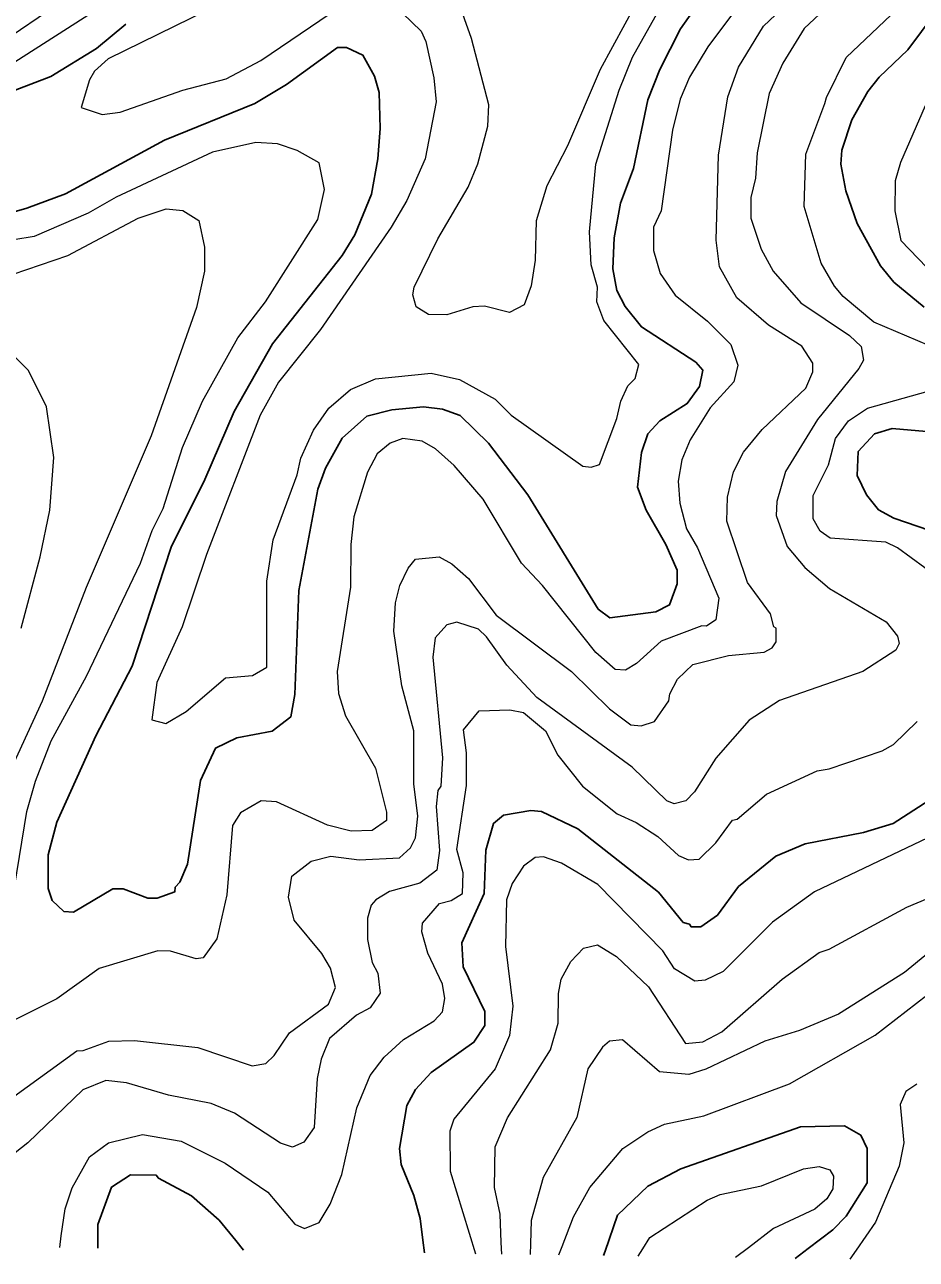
# Model space of a CAD drawing. Extents: x 673.3 to 698.5, y 6984.3 to 7012.3.
# Drawn here: x 685.48 to 686.39, y 6984.431 to 6985.691 of the extents above; entities that cross this region are included whole.
import ezdxf

# ---------------------------------------------------------------- set-up
doc = ezdxf.new("R2010")
doc.units = 0
doc.header["$LTSCALE"] = 0.032
doc.layers.add('1', color=7, linetype='Continuous', lineweight=25)
doc.layers.add('2', color=7, linetype='Continuous', lineweight=13)

msp = doc.modelspace()

# ---------------------------------------------------------------- linework, layer by layer
at = {"layer": '1'}
for points in [[(686.1736, 6985.7217), (686.1492, 6985.6866), (686.128, 6985.6452), (686.1157, 6985.6142), (686.1011, 6985.5441), (686.0878, 6985.5089), (686.0814, 6985.4735), (686.0799, 6985.4418), (686.0841, 6985.4195), (686.0925, 6985.4032), (686.1093, 6985.3825), (686.1646, 6985.3464), (686.1717, 6985.3383), (686.1686, 6985.3218), (686.156, 6985.3043), (686.1281, 6985.2866), (686.1157, 6985.2733), (686.1092, 6985.2542), (686.1051, 6985.2189), (686.1139, 6985.1956), (686.1342, 6985.1605), (686.1456, 6985.1344), (686.1457, 6985.1203), (686.1379, 6985.0988), (686.1238, 6985.0917), (686.0771, 6985.0855), (686.0651, 6985.0945), (685.9935, 6985.2112), (685.9533, 6985.264), (685.9242, 6985.2922), (685.9063, 6985.2987), (685.8871, 6985.3011), (685.8545, 6985.298)], [(686.3977, 6985.4028), (686.3667, 6985.428), (686.353, 6985.4447), (686.3293, 6985.488), (686.3177, 6985.5213), (686.3128, 6985.5484), (686.3135, 6985.5627), (686.3238, 6985.5937), (686.3403, 6985.6226), (686.3516, 6985.6373), (686.381, 6985.6653), (686.4239, 6985.7232)], [(685.4705, 6985.6239), (685.5069, 6985.6381), (685.5535, 6985.6667), (685.5833, 6985.6914)], [(685.8545, 6985.298), (685.8292, 6985.2915), (685.804, 6985.2691), (685.787, 6985.2385), (685.779, 6985.2168), (685.7597, 6985.1135), (685.7557, 6985.0073), (685.7516, 6984.9846), (685.7326, 6984.97), (685.6965, 6984.9633), (685.6747, 6984.9528), (685.6596, 6984.9197), (685.6463, 6984.8344), (685.6384, 6984.8159), (685.6336, 6984.8107), (685.6332, 6984.806), (685.6154, 6984.7997), (685.6059, 6984.7996), (685.5806, 6984.8092), (685.5702, 6984.8092), (685.53, 6984.7852), (685.5199, 6984.786), (685.5081, 6984.7971), (685.5041, 6984.8094), (685.5041, 6984.8438), (685.5128, 6984.877), (685.5528, 6984.9653), (685.5898, 6985.0364), (685.6294, 6985.1578), (685.664, 6985.2269), (685.6938, 6985.2963), (685.7329, 6985.3651), (685.8039, 6985.4553), (685.8169, 6985.4765), (685.8339, 6985.5181), (685.8405, 6985.5539), (685.8428, 6985.5849), (685.8417, 6985.6218), (685.8371, 6985.6383), (685.8251, 6985.6599), (685.8084, 6985.6676), (685.7991, 6985.6676), (685.7472, 6985.6299), (685.7148, 6985.6103), (685.6226, 6985.573), (685.5216, 6985.5184), (685.4824, 6985.5035), (685.4324, 6985.4893)], [(686.4152, 6985.1706), (686.3668, 6985.1874), (686.3512, 6985.1959), (686.3387, 6985.211), (686.3292, 6985.2308), (686.3304, 6985.2555), (686.3469, 6985.2734), (686.3649, 6985.279), (686.4428, 6985.2719)], [(685.888, 6984.4376), (685.8863, 6984.4507), (685.8835, 6984.4729), (685.8771, 6984.4962), (685.864, 6984.5278), (685.8624, 6984.5442), (685.8699, 6984.588), (685.8788, 6984.6042), (685.8947, 6984.6217), (685.9383, 6984.6525), (685.9495, 6984.6696), (685.9494, 6984.684), (685.9275, 6984.7297), (685.926, 6984.7539), (685.9487, 6984.8044), (685.9504, 6984.8486), (685.9585, 6984.8759), (685.9685, 6984.8843), (685.9963, 6984.889), (686.0073, 6984.8882), (686.0442, 6984.8704), (686.1265, 6984.8057), (686.1519, 6984.7746), (686.1581, 6984.7732), (686.16, 6984.7703), (686.1699, 6984.7703), (686.1867, 6984.7821), (686.2083, 6984.8115), (686.2465, 6984.8425), (686.2764, 6984.8549), (686.3359, 6984.8666), (686.3661, 6984.8757), (686.4129, 6984.9062)], [(686.0705, 6984.4349), (686.0721, 6984.4394), (686.0847, 6984.4761), (686.1159, 6984.5057), (686.1495, 6984.5233), (686.2715, 6984.5663), (686.3164, 6984.5674), (686.333, 6984.5576), (686.3396, 6984.5442), (686.3396, 6984.5091), (686.3182, 6984.4752), (686.3044, 6984.4613), (686.2794, 6984.4421), (686.2661, 6984.4319)], [(685.5546, 6984.4426), (685.5547, 6984.4548), (685.5548, 6984.4666), (685.5686, 6984.5048), (685.5882, 6984.5174), (685.6144, 6984.5169), (685.6165, 6984.5138), (685.6504, 6984.4959), (685.6786, 6984.471), (685.6955, 6984.4502), (685.7035, 6984.4404)]]:
    msp.add_lwpolyline(points, dxfattribs=at)
at = {"layer": '2'}
for points in [[(685.6961, 6986.0029), (685.6784, 6985.9751), (685.6735, 6985.948), (685.6773, 6985.943), (685.7125, 6985.9248), (685.7181, 6985.8999), (685.7112, 6985.8755), (685.6947, 6985.8511), (685.6889, 6985.8498), (685.6648, 6985.8326), (685.6292, 6985.8181), (685.5941, 6985.7958), (685.5614, 6985.7672), (685.5035, 6985.7044), (685.4665, 6985.6791)], [(685.4701, 6985.6531), (685.6944, 6985.797), (685.7317, 6985.8358), (685.7587, 6985.8585), (685.7983, 6985.8802), (685.8409, 6985.8958), (685.8626, 6985.8998)], [(686.1174, 6985.7379), (686.067, 6985.6453), (686.0337, 6985.5672), (686.0127, 6985.5264), (686.0018, 6985.4908), (686.0007, 6985.4507), (685.9966, 6985.4243), (685.9897, 6985.405), (685.9747, 6985.3973), (685.9491, 6985.4037), (685.9373, 6985.4029), (685.9106, 6985.3948), (685.8921, 6985.3953), (685.8795, 6985.403), (685.8762, 6985.4151), (685.8774, 6985.4229), (685.9014, 6985.4722), (685.9326, 6985.525), (685.9422, 6985.549), (685.9526, 6985.5872), (685.9536, 6985.609), (685.9358, 6985.6768), (685.9216, 6985.7172)], [(685.7172, 6985.731), (685.5652, 6985.6559), (685.5514, 6985.6433), (685.5461, 6985.6345), (685.5377, 6985.6065), (685.5592, 6985.5993), (685.5776, 6985.6017), (685.6415, 6985.6241), (685.6858, 6985.6355), (685.7209, 6985.6542), (685.7918, 6985.7023)], [(685.8627, 6985.1188), (685.8712, 6985.1364), (685.8788, 6985.1456), (685.903, 6985.148), (685.9159, 6985.1409), (685.9328, 6985.1257), (685.9611, 6985.0883), (686.038, 6985.0309), (686.0767, 6984.9927), (686.0985, 6984.9765), (686.1088, 6984.9754), (686.1224, 6984.9798), (686.1373, 6985.001), (686.1382, 6985.0082), (686.146, 6985.023), (686.1618, 6985.0379), (686.1982, 6985.0471), (686.2346, 6985.0505), (686.2425, 6985.0552), (686.2467, 6985.0612), (686.2467, 6985.0752), (686.2442, 6985.0766), (686.2408, 6985.0896), (686.2176, 6985.1218), (686.1963, 6985.1842), (686.1971, 6985.2086), (686.2033, 6985.2347), (686.2134, 6985.2546), (686.2324, 6985.2779), (686.2769, 6985.3199), (686.2841, 6985.3367), (686.2842, 6985.3456), (686.273, 6985.3628), (686.2389, 6985.3843), (686.2065, 6985.4123), (686.1888, 6985.4438), (686.1856, 6985.4709), (686.188, 6985.5576), (686.1974, 6985.6172), (686.2082, 6985.6475), (686.2337, 6985.6895), (686.2646, 6985.719)], [(686.2124, 6985.7154), (686.1771, 6985.6682), (686.1584, 6985.6373), (686.1489, 6985.6149), (686.1409, 6985.5832), (686.1294, 6985.5009), (686.1215, 6985.4842), (686.1214, 6985.4606), (686.1285, 6985.437), (686.1438, 6985.4148), (686.1765, 6985.3885), (686.2005, 6985.3645), (686.2076, 6985.3435), (686.2034, 6985.3265), (686.1793, 6985.2998), (686.1589, 6985.2672), (686.1505, 6985.2468), (686.1466, 6985.2252), (686.1483, 6985.2028), (686.1553, 6985.1766), (686.1663, 6985.1572), (686.1881, 6985.1057), (686.1851, 6985.0835), (686.1757, 6985.0772), (686.171, 6985.0774), (686.1295, 6985.0617), (686.1042, 6985.039), (686.093, 6985.0321), (686.0826, 6985.033), (686.0627, 6985.0504), (686.0083, 6985.1185)], [(686.425, 6985.3541), (686.3463, 6985.3875), (686.3151, 6985.4136), (686.3063, 6985.4239), (686.2925, 6985.4475), (686.2752, 6985.5054), (686.2769, 6985.5588), (686.2962, 6985.6103), (686.2981, 6985.6166), (686.3181, 6985.6573), (686.3833, 6985.7195)], [(685.8654, 6985.7027), (685.8847, 6985.6844), (685.8893, 6985.6738), (685.8974, 6985.6365), (685.8998, 6985.6122), (685.8885, 6985.5539), (685.8698, 6985.5116), (685.854, 6985.4841), (685.7819, 6985.38), (685.7392, 6985.3262), (685.7204, 6985.2924), (685.6655, 6985.1503), (685.6408, 6985.0765), (685.6148, 6985.0195), (685.6099, 6984.9814), (685.6242, 6984.9779), (685.6447, 6984.9899), (685.6849, 6985.0243), (685.7125, 6985.0268), (685.7272, 6985.0353), (685.7272, 6985.123), (685.7335, 6985.1654), (685.7582, 6985.2314), (685.7617, 6985.2484), (685.7746, 6985.277), (685.7903, 6985.2996), (685.8125, 6985.3185), (685.838, 6985.3296), (685.8949, 6985.3353), (685.9236, 6985.329), (685.9599, 6985.3086), (685.9764, 6985.2925), (686.0495, 6985.2403), (686.0578, 6985.2393), (686.0664, 6985.2422), (686.0842, 6985.2891), (686.0882, 6985.3066), (686.0953, 6985.3223), (686.1027, 6985.3299), (686.1067, 6985.3441), (686.0709, 6985.3891), (686.0637, 6985.408), (686.0643, 6985.4231), (686.0579, 6985.446), (686.0562, 6985.4794), (686.0626, 6985.5485), (686.0864, 6985.6242), (686.1, 6985.6576), (686.1264, 6985.7042)], [(686.3015, 6985.7116), (686.2752, 6985.6871), (686.2534, 6985.6516), (686.2395, 6985.6207), (686.2272, 6985.56), (686.2256, 6985.5344), (686.2207, 6985.5145), (686.2207, 6985.4936), (686.2315, 6985.4618), (686.2436, 6985.4394), (686.2719, 6985.4071), (686.3215, 6985.3738)], [(686.3986, 6985.6082), (686.3734, 6985.5503), (686.3679, 6985.5315), (686.3676, 6985.5009), (686.374, 6985.4705), (686.4091, 6985.4338)], [(685.4698, 6984.8109), (685.4822, 6984.8879), (685.4911, 6984.919), (685.507, 6984.9601), (685.5433, 6985.0262), (685.5983, 6985.1413), (685.6101, 6985.1747), (685.6213, 6985.1972), (685.6411, 6985.2594), (685.6614, 6985.3067), (685.6977, 6985.3713), (685.7257, 6985.4081), (685.7793, 6985.492), (685.7858, 6985.5227), (685.7804, 6985.5498), (685.7581, 6985.5625), (685.738, 6985.5692), (685.7159, 6985.5707), (685.6717, 6985.5609), (685.5734, 6985.515), (685.545, 6985.4984), (685.4897, 6985.4748), (685.4692, 6985.4712)], [(685.4685, 6985.4364), (685.5242, 6985.4553), (685.5958, 6985.4936), (685.6245, 6985.5031), (685.6416, 6985.5014), (685.6577, 6985.491), (685.6636, 6985.464), (685.6636, 6985.4394), (685.6555, 6985.4022), (685.6091, 6985.2715), (685.5429, 6985.1165), (685.4979, 6985.0007), (685.4577, 6984.9132)], [(686.3215, 6985.3738), (686.3335, 6985.3624), (686.3356, 6985.3485), (686.3311, 6985.3399), (686.2889, 6985.2879), (686.2562, 6985.2349), (686.2474, 6985.2044), (686.2468, 6985.1902), (686.2578, 6985.1584), (686.2759, 6985.1369), (686.301, 6985.1155), (686.3589, 6985.0814), (686.3705, 6985.0671), (686.3721, 6985.0595), (686.3688, 6985.0528), (686.335, 6985.0309), (686.25, 6985.0014), (686.2191, 6984.9811), (686.1852, 6984.9423), (686.1632, 6984.9081), (686.1544, 6984.8988), (686.1425, 6984.8957), (686.135, 6984.8989), (686.0999, 6984.9332), (686.0027, 6985.0043), (685.9721, 6985.0375), (685.9513, 6985.0664), (685.943, 6985.074), (685.9211, 6985.0812), (685.9108, 6985.0784), (685.899, 6985.0654), (685.8966, 6985.0456), (685.9064, 6984.9429), (685.9047, 6984.9139), (685.9015, 6984.9094), (685.8999, 6984.8933), (685.9031, 6984.8484), (685.9006, 6984.8281), (685.8832, 6984.8149), (685.8521, 6984.8065), (685.8382, 6984.798), (685.8336, 6984.7923), (685.8297, 6984.7793), (685.8297, 6984.7574), (685.8347, 6984.7341), (685.8403, 6984.7232), (685.8428, 6984.7027), (685.8324, 6984.6876), (685.8185, 6984.6803), (685.791, 6984.6565), (685.7826, 6984.6352), (685.7785, 6984.6157), (685.7753, 6984.5655), (685.7648, 6984.5505), (685.7533, 6984.5455), (685.7412, 6984.5495), (685.6941, 6984.5803), (685.6703, 6984.5901), (685.6267, 6984.5986), (685.5841, 6984.6113), (685.5629, 6984.6137), (685.5393, 6984.6041), (685.4834, 6984.5498), (685.4153, 6984.4964)], [(685.4764, 6985.075), (685.4958, 6985.1478), (685.5057, 6985.1956), (685.5097, 6985.2493), (685.5024, 6985.3008), (685.484, 6985.3381), (685.4681, 6985.3541)], [(686.4124, 6985.1265), (686.3703, 6985.1572), (686.3586, 6985.163), (686.3019, 6985.1671), (686.2916, 6985.1742), (686.2843, 6985.1867), (686.2843, 6985.2104), (686.3002, 6985.2419), (686.3072, 6985.2686), (686.3204, 6985.2868), (686.3398, 6985.2995), (686.421, 6985.3224)], [(686.0083, 6985.1185), (685.9869, 6985.1415), (685.9478, 6985.2067), (685.9183, 6985.2412), (685.8991, 6985.2581), (685.8857, 6985.2658), (685.8657, 6985.2685), (685.8529, 6985.2637), (685.8396, 6985.2531), (685.8297, 6985.2344), (685.8159, 6985.1888), (685.8127, 6985.1604), (685.8126, 6985.1169), (685.7988, 6985.0308), (685.8004, 6985.0083), (685.8075, 6984.9858), (685.8381, 6984.9324), (685.8493, 6984.8874), (685.8493, 6984.8789), (685.8347, 6984.8688), (685.8133, 6984.8679), (685.7891, 6984.8742), (685.7369, 6984.898), (685.7215, 6984.8988), (685.7004, 6984.8866), (685.6922, 6984.8736), (685.6865, 6984.803), (685.6763, 6984.7582), (685.6622, 6984.7387), (685.6549, 6984.7376), (685.6289, 6984.7455), (685.6158, 6984.7457), (685.556, 6984.7278), (685.5128, 6984.697), (685.4513, 6984.6664)], [(685.4691, 6984.5972), (685.5332, 6984.6438), (685.5398, 6984.644), (685.5659, 6984.6537), (685.5923, 6984.6545), (685.6568, 6984.6472), (685.7123, 6984.6285), (685.7262, 6984.631), (685.7345, 6984.639), (685.7503, 6984.6621), (685.79, 6984.6914), (685.7972, 6984.7083), (685.7922, 6984.7281), (685.7831, 6984.7433), (685.7549, 6984.7772), (685.7492, 6984.8007), (685.7525, 6984.8221), (685.7723, 6984.8374), (685.7923, 6984.8426), (685.8214, 6984.8386), (685.8626, 6984.8409), (685.8738, 6984.8509), (685.8788, 6984.8611), (685.881, 6984.8831), (685.8771, 6984.9162), (685.877, 6984.9702), (685.8647, 6985.0164), (685.8567, 6985.0721), (685.8583, 6985.1011), (685.8627, 6985.1188)], [(685.5159, 6984.4432), (685.5175, 6984.4551), (685.5213, 6984.4825), (685.5285, 6984.504), (685.5463, 6984.5356), (685.5657, 6984.5501), (685.6002, 6984.5584), (685.6398, 6984.5515), (685.6846, 6984.5293), (685.728, 6984.4997), (685.7556, 6984.4669), (685.7655, 6984.4626), (685.7804, 6984.4685), (685.7918, 6984.4874), (685.8036, 6984.5175), (685.819, 6984.5855), (685.8324, 6984.6188), (685.8468, 6984.6374), (685.8664, 6984.6554), (685.8977, 6984.6746), (685.9064, 6984.6837), (685.9086, 6984.6971), (685.9063, 6984.712), (685.8913, 6984.7436), (685.8852, 6984.7651), (685.8858, 6984.7741), (685.9031, 6984.7942), (685.9151, 6984.7973), (685.9268, 6984.8042), (685.9275, 6984.8255), (685.921, 6984.8491), (685.9307, 6984.9145), (685.9307, 6984.948), (685.9276, 6984.9713), (685.9438, 6984.9907), (685.975, 6984.9916), (685.989, 6984.9891), (686.0115, 6984.9705), (686.0241, 6984.9456), (686.0492, 6984.914), (686.0845, 6984.8855), (686.1037, 6984.8767), (686.126, 6984.8624), (686.1471, 6984.8432), (686.1573, 6984.8386), (686.168, 6984.8393), (686.1852, 6984.856), (686.2022, 6984.8793), (686.2068, 6984.8802), (686.2367, 6984.9056), (686.2885, 6984.9295), (686.3008, 6984.9315), (686.3548, 6984.9498), (686.3662, 6984.9565), (686.3906, 6984.9798)], [(686.4013, 6984.8612), (686.2858, 6984.806), (686.2429, 6984.7752), (686.1927, 6984.7248), (686.1741, 6984.7159), (686.1636, 6984.7149), (686.1429, 6984.7275), (686.1311, 6984.7457), (686.0648, 6984.8137), (686.0276, 6984.8354), (686.0092, 6984.8418), (686.0009, 6984.8411), (685.9888, 6984.8321), (685.9773, 6984.8144), (685.9715, 6984.7979), (685.9707, 6984.7504), (685.978, 6984.6893), (685.9747, 6984.6594), (685.96, 6984.6253), (685.9179, 6984.5742), (685.9137, 6984.5618)], [(685.9668, 6984.4364), (685.9663, 6984.4484), (685.9651, 6984.4772), (685.9593, 6984.5045), (685.9601, 6984.5459), (685.9727, 6984.5754), (686.0164, 6984.645), (686.0244, 6984.6722), (686.0245, 6984.7024), (686.0274, 6984.7171), (686.0372, 6984.7351), (686.0503, 6984.7487), (686.0644, 6984.7521), (686.0837, 6984.7402), (686.1165, 6984.7092), (686.1542, 6984.6514), (686.172, 6984.653), (686.1913, 6984.6632), (686.2528, 6984.7168), (686.2905, 6984.744), (686.3008, 6984.7475), (686.3801, 6984.7904), (686.4498, 6984.8195)], [(686.4474, 6984.7809), (686.3776, 6984.7236), (686.3101, 6984.6813), (686.2704, 6984.6647), (686.2352, 6984.6536), (686.1749, 6984.6251), (686.1575, 6984.6196), (686.1276, 6984.6225), (686.0898, 6984.6551), (686.0766, 6984.6537), (686.0696, 6984.6475), (686.0547, 6984.6255), (686.0435, 6984.5757), (686.0091, 6984.5147), (685.9968, 6984.4708), (685.996, 6984.4469), (685.9956, 6984.436)], [(686.025, 6984.4355), (686.0284, 6984.4443), (686.04, 6984.4746), (686.0566, 6984.5044), (686.0902, 6984.544), (686.1157, 6984.5613), (686.1327, 6984.569), (686.1728, 6984.5775), (686.2604, 6984.61), (686.3475, 6984.6598), (686.4215, 6984.7168)], [(686.3902, 6984.6097), (686.3788, 6984.6024), (686.373, 6984.589), (686.377, 6984.5501), (686.3722, 6984.5262), (686.3479, 6984.4691), (686.3283, 6984.4404), (686.3219, 6984.4311)], [(685.9137, 6984.5618), (685.9143, 6984.5211), (685.9401, 6984.4368)], [(686.106, 6984.4343), (686.1108, 6984.4419), (686.1179, 6984.4532), (686.1762, 6984.4914), (686.1897, 6984.4973), (686.2317, 6984.5062), (686.2744, 6984.5234), (686.2905, 6984.5259), (686.3014, 6984.5224), (686.3053, 6984.5159), (686.3045, 6984.5031), (686.2985, 6984.4929), (686.2861, 6984.4824), (686.2441, 6984.4627), (686.2183, 6984.4429), (686.2052, 6984.4328)]]:
    msp.add_lwpolyline(points, dxfattribs=at)

doc.saveas('drawing.dxf')
